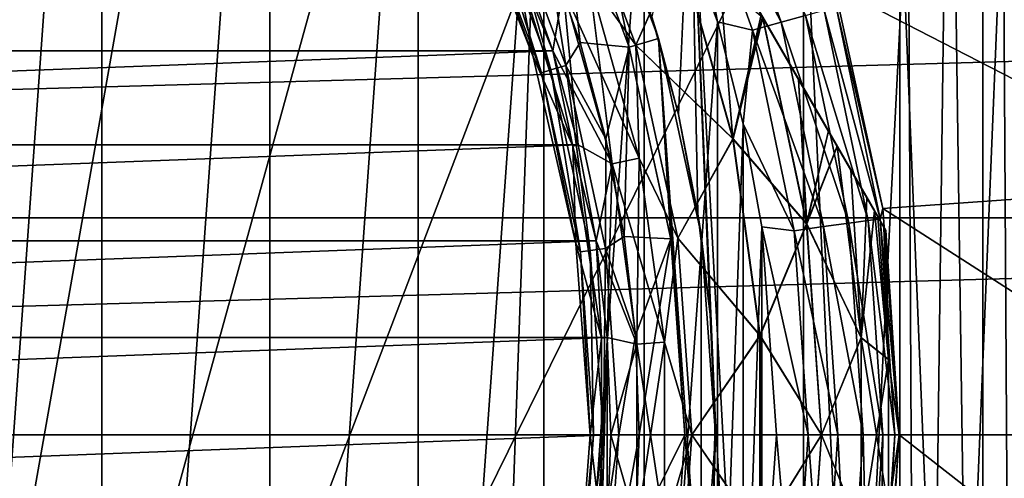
# Model space of a CAD drawing. Header units: metres. Extents: x -109 to 109, y -19 to 107.
# Tile 290 of 315: x 82.32 to 90.36, y 12.87 to 16.62. Entities that reach past the tile are written whole.
import ezdxf

# ---------------------------------------------------------------- set-up
doc = ezdxf.new("R2010")
doc.units = ezdxf.units.M
doc.layers.add('solid_21_412_310_XXX', color=7, linetype='CONTINUOUS')

msp = doc.modelspace()

# ---------------------------------------------------------------- linework, layer by layer
at = {"layer": 'solid_21_412_310_XXX'}
for points in [[(81.487236, 2.311275, 40.355), (81.487206, 24.140371, 40.355), (82.990417, 23.31909, 40.355)], [(89.392303, 14.89569, 35.855), (84.392303, 23.555944, 35.855), (84.408745, 23.527472, 36.209904)], [(89.392303, 14.89569, 27.855), (84.392303, 23.555944, 35.855), (89.392303, 14.89569, 35.855)], [(84.392303, 23.555944, 27.855), (84.392303, 23.555944, 35.855), (89.392303, 14.89569, 27.855)], [(84.392303, 23.555944, 27.855), (89.392303, 14.89569, 27.855), (89.375862, 14.924163, 27.500097)], [(84.408745, 23.527472, 27.500095), (84.392303, 23.555944, 27.855), (89.375862, 14.924163, 27.500097)], [(89.375862, 14.924163, 36.209904), (84.408745, 23.527472, 36.209904), (84.459251, 23.439993, 36.566647)], [(89.375862, 14.924163, 36.209904), (89.392303, 14.89569, 35.855), (84.408745, 23.527472, 36.209904)], [(84.408745, 23.527472, 27.500095), (89.375862, 14.924163, 27.500097), (89.325363, 15.011642, 27.143353)], [(84.408745, 23.527472, 27.500095), (89.325363, 15.011642, 27.143353), (84.459251, 23.439993, 27.143353)], [(89.325363, 15.011642, 36.566647), (84.459251, 23.439993, 36.566647), (84.486923, 23.392054, 36.698151)], [(89.375862, 14.924163, 36.209904), (84.459251, 23.439993, 36.566647), (89.325363, 15.011642, 36.566647)], [(84.459251, 23.439993, 27.143353), (89.325363, 15.011642, 27.143353), (89.298256, 15.058586, 27.014351)], [(84.459251, 23.439993, 27.143353), (89.298256, 15.058586, 27.014351), (84.486351, 23.393047, 27.014351)], [(82.990479, 3.13258, 40.355), (81.487236, 2.311275, 40.355), (82.990417, 23.31909, 40.355)], [(82.990479, 3.13258, 40.355), (82.990417, 23.31909, 40.355), (84.361382, 22.292147, 40.355)], [(84.486351, 23.393047, 27.014351), (89.298256, 15.058586, 27.014351), (89.237259, 15.164235, 26.783821)], [(84.547348, 23.287399, 26.783823), (84.486351, 23.393047, 27.014351), (89.237259, 15.164235, 26.783821)], [(89.297684, 15.05958, 36.698147), (84.486923, 23.392054, 36.698151), (84.547348, 23.287399, 36.926178)], [(89.325363, 15.011642, 36.566647), (84.486923, 23.392054, 36.698151), (89.297684, 15.05958, 36.698147)], [(89.237259, 15.164234, 36.926178), (84.547348, 23.287399, 36.926178), (84.679031, 23.059317, 37.28751)], [(89.237259, 15.164234, 36.926178), (89.297684, 15.05958, 36.698147), (84.547348, 23.287399, 36.926178)], [(84.547348, 23.287399, 26.783823), (89.237259, 15.164235, 26.783821), (89.105576, 15.392318, 26.422489)], [(84.679031, 23.059317, 26.422491), (84.547348, 23.287399, 26.783823), (89.105576, 15.392318, 26.422489)], [(89.105576, 15.392317, 37.28751), (84.679031, 23.059317, 37.28751), (84.790565, 22.866135, 37.519161)], [(89.105576, 15.392317, 37.28751), (89.237259, 15.164234, 36.926178), (84.679031, 23.059317, 37.28751)], [(84.679031, 23.059317, 26.422491), (89.105576, 15.392318, 26.422489), (88.995323, 15.583277, 26.193243)], [(84.679031, 23.059317, 26.422491), (88.995323, 15.583277, 26.193243), (84.789284, 22.868359, 26.193243)], [(84.789284, 22.868359, 26.193243), (88.995323, 15.583277, 26.193243), (88.921967, 15.710343, 26.063419)], [(84.862648, 22.741291, 26.063419), (84.789284, 22.868359, 26.193243), (88.921967, 15.710343, 26.063419)], [(88.994041, 15.585498, 37.519161), (84.790565, 22.866135, 37.519161), (84.862648, 22.741291, 37.64658)], [(89.105576, 15.392317, 37.28751), (84.790565, 22.866135, 37.519161), (88.994041, 15.585498, 37.519161)], [(88.921967, 15.710342, 37.64658), (84.862648, 22.741291, 37.64658), (85.106331, 22.319212, 37.991966)], [(88.921967, 15.710342, 37.64658), (88.994041, 15.585498, 37.519161), (84.862648, 22.741291, 37.64658)], [(84.862648, 22.741291, 26.063419), (88.921967, 15.710343, 26.063419), (88.678276, 16.132421, 25.718035)], [(85.106331, 22.319212, 25.718035), (84.862648, 22.741291, 26.063419), (88.678276, 16.132421, 25.718035)], [(84.361465, 4.159555, 40.355), (82.990479, 3.13258, 40.355), (84.361382, 22.292147, 40.355)], [(84.361465, 4.159555, 40.355), (84.361382, 22.292147, 40.355), (85.57209, 21.080555, 40.355)], [(88.678276, 16.132421, 37.991966), (85.106331, 22.319212, 37.991966), (85.400337, 21.809978, 38.292816)], [(88.678276, 16.132421, 37.991966), (88.921967, 15.710342, 37.64658), (85.106331, 22.319212, 37.991966)], [(85.106331, 22.319212, 25.718035), (88.678276, 16.132421, 25.718035), (88.386703, 16.637447, 25.419287)], [(88.678276, 16.132421, 37.991966), (85.400337, 21.809978, 38.292816), (88.38427, 16.641655, 38.292816)], [(85.572182, 5.371187, 40.355), (84.361465, 4.159555, 40.355), (85.57209, 21.080555, 40.355)], [(85.572182, 5.371187, 40.355), (85.57209, 21.080555, 40.355), (86.598106, 19.708717, 40.355)], [(86.10968, 6.038752, 40.355), (85.572182, 5.371187, 40.355), (86.598106, 19.708717, 40.355)], [(86.598198, 6.743062, 40.355), (86.10968, 6.038752, 40.355), (86.598106, 19.708717, 40.355)], [(86.598198, 6.743062, 40.355), (86.598106, 19.708717, 40.355), (87.418213, 18.205032, 40.355)], [(80.362312, 1.016588, -14.568508), (81.840179, 18.855186, -14.403499), (83.476807, 18.65243, -14.217209)], [(80.362312, 1.016588, -14.568508), (83.476807, 18.65243, -14.217209), (85.169434, 18.441746, -14.020613)], [(80.362312, 1.016588, -14.568508), (85.169434, 18.441746, -14.020613), (86.916763, 18.223387, -13.813466)], [(80.362312, 1.016588, -14.568508), (86.916763, 18.223387, -13.813466), (88.718735, 17.997349, -13.595371)], [(87.418282, 8.246764, 40.355), (86.598198, 6.743062, 40.355), (87.418213, 18.205032, 40.355)], [(87.418282, 8.246764, 40.355), (87.418213, 18.205032, 40.355), (88.015877, 16.599874, 40.355)], [(87.742973, 18.109327, 40.388794), (88.015877, 16.599874, 40.355), (87.418213, 18.205032, 40.355)], [(87.964493, 18.205551, 40.488567), (88.535789, 16.598087, 40.488567), (87.742973, 18.109327, 40.388794)], [(88.735519, 16.654049, 40.647511), (88.535789, 16.598087, 40.488567), (87.964493, 18.205551, 40.488567)], [(87.742973, 18.109327, 40.388794), (88.303223, 16.532925, 40.388794), (88.015877, 16.599874, 40.355)], [(88.535789, 16.598087, 40.488567), (88.303223, 16.532925, 40.388794), (87.742973, 18.109327, 40.388794)], [(87.698158, 15.843307, 14.29783), (87.79921, 18.063684, 14.290435), (87.481026, 16.641533, 14.313687)], [(87.857338, 15.031604, 14.286179), (87.79921, 18.063684, 14.290435), (87.698158, 15.843307, 14.29783)], [(87.79921, 18.063684, 14.290435), (88.718735, 1.081229, 14.222763), (88.718735, 17.946377, 14.222763)], [(87.998901, 13.384727, 14.2758), (88.718735, 1.081229, 14.222763), (87.79921, 18.063684, 14.290435)], [(87.957748, 14.210708, 14.278818), (87.79921, 18.063684, 14.290435), (87.857338, 15.031604, 14.286179)], [(87.998901, 13.384727, 14.2758), (87.79921, 18.063684, 14.290435), (87.957748, 14.210708, 14.278818)], [(80.362312, 1.016588, -14.568508), (88.718735, 17.997349, -13.595371), (88.718735, 1.070546, -13.595371)], [(86.960777, 18.003065, 13.655), (86.733353, 17.899248, 13.655), (87.294296, 16.395304, 13.655)], [(86.960777, 18.003065, 13.655), (87.294296, 16.395304, 13.655), (87.534149, 16.465797, 13.655)], [(87.207047, 17.422129, 14.33364), (86.960777, 18.003065, 13.655), (87.534149, 16.465797, 13.655)], [(89.574211, 17.912155, -13.483165), (88.718735, 1.070546, -13.595371), (88.718735, 17.997349, -13.595371)], [(88.718735, 17.946377, 14.222763), (88.718735, 1.081229, 14.222763), (89.504501, 1.087844, 14.155743)], [(89.504868, 17.846714, 14.155704), (88.718735, 17.946377, 14.222763), (89.504501, 1.087844, 14.155743)], [(86.894241, 16.432016, 15.824059), (86.733376, 17.899208, 15.608997), (86.62558, 17.199814, 15.824059)], [(86.733353, 17.899248, 13.655), (86.733376, 17.899208, 15.608997), (87.294296, 16.395317, 15.608997)], [(87.294296, 16.395304, 13.655), (86.733353, 17.899248, 13.655), (87.294296, 16.395317, 15.608997)], [(86.894241, 16.432016, 15.824059), (87.294296, 16.395317, 15.608997), (86.733376, 17.899208, 15.608997)], [(87.349167, 16.411421, 39.605), (86.785378, 17.922993, 39.605), (86.967705, 16.946041, 39.741154)], [(87.704552, 17.207916, 38.994915), (86.785378, 17.922993, 39.605), (87.349167, 16.411421, 39.605)], [(87.349167, 16.411421, 24.105), (86.785378, 17.922993, 24.105), (87.706055, 17.20845, 24.717066)], [(86.967918, 16.946115, 23.96896), (86.785378, 17.922993, 24.105), (87.349167, 16.411421, 24.105)], [(89.574211, 17.912155, -13.483165), (89.660873, 1.077845, -13.470296), (88.718735, 1.070546, -13.595371)], [(89.574211, 17.912155, -13.483165), (89.879738, 17.891302, -13.43591), (89.660873, 1.077845, -13.470296)], [(89.879738, 17.891302, -13.43591), (90.348312, 17.866629, -13.351113), (89.660873, 1.077845, -13.470296)], [(90.348312, 17.866629, -13.351113), (90.450562, 1.082986, -13.330221), (89.660873, 1.077845, -13.470296)], [(90.348312, 17.866629, -13.351113), (91.014648, 17.842957, -13.197214), (90.450562, 1.082986, -13.330221)], [(86.512009, 16.314125, 25.855), (85.939903, 17.771833, 25.855), (86.367241, 17.098478, 25.855)], [(85.939903, 17.771833, 16.51688), (85.939903, 17.771833, 25.855), (86.512009, 16.314125, 25.855)], [(85.939903, 17.771833, 16.51688), (86.512009, 16.314125, 25.855), (86.512016, 16.314114, 16.51688)], [(85.939903, 17.771833, 16.51688), (86.512016, 16.314114, 16.51688), (86.055466, 17.589651, 16.309826)], [(89.504868, 17.846714, 14.155704), (89.504501, 1.087844, 14.155743), (90.187111, 1.092259, 14.063664)], [(89.950706, 17.79253, 14.100733), (89.504868, 17.846714, 14.155704), (90.187111, 1.092259, 14.063664)], [(90.184769, 17.765177, 14.064062), (89.950706, 17.79253, 14.100733), (90.187111, 1.092259, 14.063664)], [(90.783699, 17.699543, 13.940827), (90.184769, 17.765177, 14.064062), (90.187111, 1.092259, 14.063664)], [(90.783699, 17.699543, 13.940827), (90.187111, 1.092259, 14.063664), (90.790337, 1.09521, 13.93921)], [(86.055466, 17.589651, 16.309826), (86.579247, 16.18535, 16.309826), (86.128258, 17.622896, 16.116699)], [(86.128258, 17.622896, 16.116699), (86.656029, 16.207895, 16.116699), (86.24408, 17.675789, 15.950899)], [(86.579247, 16.18535, 16.309826), (86.656029, 16.207895, 16.116699), (86.128258, 17.622896, 16.116699)], [(86.62558, 17.199814, 15.824059), (86.24408, 17.675789, 15.950899), (86.778198, 16.243767, 15.950899)], [(86.656029, 16.207895, 16.116699), (86.778198, 16.243767, 15.950899), (86.24408, 17.675789, 15.950899)], [(86.512016, 16.314114, 16.51688), (86.579247, 16.18535, 16.309826), (86.055466, 17.589651, 16.309826)], [(87.481026, 16.641533, 14.313687), (87.207047, 17.422129, 14.33364), (87.534149, 16.465797, 13.655)], [(88.009155, 17.291372, 38.558434), (87.704552, 17.207916, 38.994915), (88.142426, 15.64514, 38.994915)], [(88.374031, 16.659389, 38.301617), (88.009155, 17.291372, 38.558434), (88.142426, 15.64514, 38.994915)], [(88.973404, 16.88835, 60.654999), (91.713974, 17.290497, 60.654999), (92.114418, 15.269485, 60.654999)], [(87.349167, 16.411421, 24.105), (87.706055, 17.20845, 24.717066), (88.143982, 15.645465, 24.717066)], [(87.704552, 17.207916, 38.994915), (87.349167, 16.411421, 39.605), (88.142426, 15.64514, 38.994915)], [(88.143982, 15.645465, 24.717066), (87.706055, 17.20845, 24.717066), (88.386703, 16.637447, 25.419287)], [(86.894241, 16.432016, 15.824059), (86.62558, 17.199814, 15.824059), (86.778198, 16.243767, 15.950899)], [(66.590683, 17.116493, 39.855), (66.32756, 16.364824, 39.855), (86.409332, 17.116438, 39.855)], [(66.32756, 16.364824, 39.855), (86.672455, 16.364769, 39.855), (86.409332, 17.116438, 39.855)], [(86.367241, 17.098486, 23.855), (86.409317, 17.116495, 23.855), (86.672447, 16.364826, 23.855)], [(86.834221, 15.584611, 23.855), (86.367241, 17.098486, 23.855), (86.672447, 16.364826, 23.855)], [(86.367241, 17.098478, 25.855), (86.367241, 17.098486, 23.855), (86.834221, 15.584611, 23.855)], [(86.834221, 15.584603, 25.855), (86.367241, 17.098478, 25.855), (86.834221, 15.584611, 23.855)], [(86.512009, 16.314125, 25.855), (86.367241, 17.098478, 25.855), (86.834221, 15.584603, 25.855)], [(86.672447, 16.364826, 23.855), (86.409317, 17.116495, 23.855), (86.75589, 16.87076, 23.883879)], [(86.755653, 16.870676, 39.826183), (86.409332, 17.116438, 39.855), (86.672455, 16.364769, 39.855)], [(87.156441, 15.44025, 39.826183), (86.967705, 16.946041, 39.741154), (86.755653, 16.870676, 39.826183)], [(87.376999, 15.486083, 23.96896), (86.75589, 16.87076, 23.883879), (86.967918, 16.946115, 23.96896)], [(87.349167, 16.411421, 39.605), (86.967705, 16.946041, 39.741154), (87.376785, 15.486038, 39.741154)], [(87.156441, 15.44025, 39.826183), (87.376785, 15.486038, 39.741154), (86.967705, 16.946041, 39.741154)], [(87.376999, 15.486083, 23.96896), (86.967918, 16.946115, 23.96896), (87.349167, 16.411421, 24.105)], [(89.367683, 15.075896, 60.654999), (88.973404, 16.88835, 60.654999), (92.114418, 15.269485, 60.654999)], [(88.973412, 16.88834, 41.355), (88.973404, 16.88835, 60.654999), (89.367683, 15.075896, 60.654999)], [(88.973412, 16.88834, 41.355), (89.367683, 15.075896, 60.654999), (89.367676, 15.075911, 41.355)], [(88.985115, 16.723982, 41.096176), (88.973412, 16.88834, 41.355), (89.367676, 15.075911, 41.355)], [(86.672447, 16.364826, 23.855), (86.75589, 16.87076, 23.883879), (87.156685, 15.440301, 23.883879)], [(86.755653, 16.870676, 39.826183), (86.672455, 16.364769, 39.855), (86.878647, 15.59554, 39.855)], [(87.156441, 15.44025, 39.826183), (86.755653, 16.870676, 39.826183), (86.878647, 15.59554, 39.855)], [(87.376999, 15.486083, 23.96896), (87.156685, 15.440301, 23.883879), (86.75589, 16.87076, 23.883879)], [(107.950272, 16.769693, 71.355003), (45.049725, 16.76968, 71.355003), (44.900478, 15.000278, 71.355003)], [(108.099518, 15.000281, 71.355003), (107.950272, 16.769693, 71.355003), (44.900478, 15.000278, 71.355003)], [(88.888786, 16.696993, 40.854763), (88.985115, 16.723982, 41.096176), (89.345161, 14.991343, 41.096176)], [(89.345161, 14.991343, 41.096176), (88.985115, 16.723982, 41.096176), (89.367676, 15.075911, 41.355)], [(88.38427, 16.641655, 38.292816), (88.374031, 16.659389, 38.301617), (88.142426, 15.64514, 38.994915)], [(88.735519, 16.654049, 40.647511), (89.088371, 14.956049, 40.647511), (88.535789, 16.598087, 40.488567)], [(88.888786, 16.696993, 40.854763), (89.246056, 14.977722, 40.854763), (88.735519, 16.654049, 40.647511)], [(89.246056, 14.977722, 40.854763), (89.088371, 14.956049, 40.647511), (88.735519, 16.654049, 40.647511)], [(88.888786, 16.696993, 40.854763), (89.345161, 14.991343, 41.096176), (89.246056, 14.977722, 40.854763)], [(88.01593, 9.851948, 40.355), (87.418282, 8.246764, 40.355), (88.015877, 16.599874, 40.355)], [(87.698158, 15.843307, 14.29783), (87.481026, 16.641533, 14.313687), (87.534149, 16.465797, 13.655)], [(88.01593, 9.851948, 40.355), (88.015877, 16.599874, 40.355), (88.227417, 15.768799, 40.355)], [(88.303223, 16.532925, 40.388794), (88.227417, 15.768799, 40.355), (88.015877, 16.599874, 40.355)], [(88.744705, 14.951624, 38.292294), (88.38427, 16.641655, 38.292816), (88.142426, 15.64514, 38.994915)], [(88.143982, 15.645465, 24.717066), (88.386703, 16.637447, 25.419287), (88.746231, 14.949688, 25.41993)], [(88.535789, 16.598087, 40.488567), (88.882881, 14.927804, 40.488567), (88.303223, 16.532925, 40.388794)], [(88.678276, 16.132421, 37.991966), (88.38427, 16.641655, 38.292816), (88.744705, 14.951624, 38.292294)], [(88.678276, 16.132421, 25.718035), (88.746231, 14.949688, 25.41993), (88.386703, 16.637447, 25.419287)], [(89.088371, 14.956049, 40.647511), (88.882881, 14.927804, 40.488567), (88.535789, 16.598087, 40.488567)], [(88.303223, 16.532925, 40.388794), (88.643608, 14.894917, 40.388794), (88.227417, 15.768799, 40.355)], [(88.882881, 14.927804, 40.488567), (88.643608, 14.894917, 40.388794), (88.303223, 16.532925, 40.388794)], [(87.104782, 15.646289, 15.824059), (86.894241, 16.432016, 15.824059), (86.778198, 16.243767, 15.950899)], [(87.104782, 15.646289, 15.824059), (87.294296, 16.395317, 15.608997), (86.894241, 16.432016, 15.824059)], [(87.534149, 16.465797, 13.655), (87.294296, 16.395304, 13.655), (87.63549, 14.826843, 13.655)], [(87.692101, 14.834998, 39.605), (87.349167, 16.411421, 39.605), (87.376785, 15.486038, 39.741154)], [(88.142426, 15.64514, 38.994915), (87.349167, 16.411421, 39.605), (87.692101, 14.834998, 39.605)], [(87.692101, 14.834997, 24.105), (87.349167, 16.411421, 24.105), (88.143982, 15.645465, 24.717066)], [(87.376999, 15.486083, 23.96896), (87.349167, 16.411421, 24.105), (87.692101, 14.834997, 24.105)], [(87.534149, 16.465797, 13.655), (87.63549, 14.826843, 13.655), (87.75, 13.225817, 13.655)], [(87.534149, 16.465797, 13.655), (87.75, 13.225817, 13.655), (87.882942, 11.589197, 13.655)], [(87.534149, 16.465797, 13.655), (87.882942, 11.589197, 13.655), (87.882942, 14.862437, 13.655)], [(87.698158, 15.843307, 14.29783), (87.534149, 16.465797, 13.655), (87.882942, 14.862437, 13.655)], [(66.32756, 16.364824, 39.855), (66.121368, 15.595596, 39.855), (86.672455, 16.364769, 39.855)], [(66.121368, 15.595596, 39.855), (86.878647, 15.59554, 39.855), (86.672455, 16.364769, 39.855)], [(86.878639, 15.595598, 23.855), (86.672447, 16.364826, 23.855), (87.156685, 15.440301, 23.883879)], [(86.834221, 15.584611, 23.855), (86.672447, 16.364826, 23.855), (86.878639, 15.595598, 23.855)], [(87.256004, 14.847024, 15.824059), (87.294296, 16.395317, 15.608997), (87.104782, 15.646289, 15.824059)], [(87.256004, 14.847024, 15.824059), (87.635483, 14.826895, 15.608997), (87.294296, 16.395317, 15.608997)], [(87.294296, 16.395304, 13.655), (87.294296, 16.395317, 15.608997), (87.635483, 14.826895, 15.608997)], [(87.63549, 14.826843, 13.655), (87.294296, 16.395304, 13.655), (87.635483, 14.826895, 15.608997)], [(86.860474, 14.787395, 25.855), (86.512009, 16.314125, 25.855), (86.834221, 15.584603, 25.855)], [(86.512016, 16.314114, 16.51688), (86.512009, 16.314125, 25.855), (86.860474, 14.787395, 25.855)], [(86.512016, 16.314114, 16.51688), (86.860474, 14.787395, 25.855), (86.860474, 14.787407, 16.51688)], [(86.512016, 16.314114, 16.51688), (86.860474, 14.787407, 16.51688), (86.579247, 16.18535, 16.309826)], [(86.656029, 16.207895, 16.116699), (86.977043, 14.732189, 16.116699), (86.778198, 16.243767, 15.950899)], [(87.104782, 15.646289, 15.824059), (86.778198, 16.243767, 15.950899), (87.103081, 14.750309, 15.950899)], [(86.977043, 14.732189, 16.116699), (87.103081, 14.750309, 15.950899), (86.778198, 16.243767, 15.950899)], [(86.579247, 16.18535, 16.309826), (86.897835, 14.7208, 16.309826), (86.656029, 16.207895, 16.116699)], [(86.860474, 14.787407, 16.51688), (86.897835, 14.7208, 16.309826), (86.579247, 16.18535, 16.309826)], [(86.897835, 14.7208, 16.309826), (86.977043, 14.732189, 16.116699), (86.656029, 16.207895, 16.116699)], [(88.678276, 16.132421, 37.991966), (88.744705, 14.951624, 38.292294), (88.921967, 15.710342, 37.64658)], [(88.678276, 16.132421, 25.718035), (88.921967, 15.710343, 26.063419), (88.746231, 14.949688, 25.41993)], [(87.857338, 15.031604, 14.286179), (87.698158, 15.843307, 14.29783), (87.882942, 14.862437, 13.655)], [(88.227455, 10.683021, 40.355), (88.01593, 9.851948, 40.355), (88.227417, 15.768799, 40.355)], [(88.227455, 10.683021, 40.355), (88.227417, 15.768799, 40.355), (88.379021, 14.92557, 40.355)], [(88.643608, 14.894917, 40.388794), (88.379021, 14.92557, 40.355), (88.227417, 15.768799, 40.355)], [(88.921967, 15.710342, 37.64658), (88.744705, 14.951624, 38.292294), (88.994041, 15.585498, 37.519161)], [(88.921967, 15.710343, 26.063419), (88.995323, 15.583277, 26.193243), (88.746231, 14.949688, 25.41993)], [(87.256004, 14.847024, 15.824059), (87.104782, 15.646289, 15.824059), (87.103081, 14.750309, 15.950899)], [(87.692101, 14.834997, 24.105), (88.143982, 15.645465, 24.717066), (88.365005, 14.037406, 24.717066)], [(88.142426, 15.64514, 38.994915), (87.692101, 14.834998, 39.605), (88.363419, 14.037296, 38.994915)], [(88.744705, 14.951624, 38.292294), (88.142426, 15.64514, 38.994915), (88.363419, 14.037296, 38.994915)], [(88.365005, 14.037406, 24.717066), (88.143982, 15.645465, 24.717066), (88.746231, 14.949688, 25.41993)], [(66.121368, 15.595596, 39.855), (65.973244, 14.81306, 39.855), (86.878647, 15.59554, 39.855)], [(65.973244, 14.81306, 39.855), (87.026764, 14.813004, 39.855), (86.878647, 15.59554, 39.855)], [(86.834221, 15.584611, 23.855), (86.878639, 15.595598, 23.855), (87.026756, 14.813061, 23.855)], [(87.070358, 14.01799, 23.855), (86.834221, 15.584611, 23.855), (87.026756, 14.813061, 23.855)], [(86.834221, 15.584603, 25.855), (86.834221, 15.584611, 23.855), (87.070358, 14.01799, 23.855)], [(87.070358, 14.017982, 25.855), (86.834221, 15.584603, 25.855), (87.070358, 14.01799, 23.855)], [(86.860474, 14.787395, 25.855), (86.834221, 15.584603, 25.855), (87.070358, 14.017982, 25.855)], [(87.026756, 14.813061, 23.855), (86.878639, 15.595598, 23.855), (87.156685, 15.440301, 23.883879)], [(87.156441, 15.44025, 39.826183), (86.878647, 15.59554, 39.855), (87.026764, 14.813004, 39.855)], [(88.994041, 15.585498, 37.519161), (88.744705, 14.951624, 38.292294), (89.189903, 14.020836, 37.519581)], [(89.190796, 14.020118, 26.192818), (88.746231, 14.949688, 25.41993), (88.995323, 15.583277, 26.193243)], [(89.105576, 15.392317, 37.28751), (88.994041, 15.585498, 37.519161), (89.189903, 14.020836, 37.519581)], [(89.190796, 14.020118, 26.192818), (88.995323, 15.583277, 26.193243), (89.105576, 15.392318, 26.422489)], [(87.026756, 14.813061, 23.855), (87.156685, 15.440301, 23.883879), (87.358963, 13.968591, 23.883879)], [(87.156441, 15.44025, 39.826183), (87.026764, 14.813004, 39.855), (87.115952, 14.021641, 39.855)], [(87.358719, 13.968574, 39.826183), (87.156441, 15.44025, 39.826183), (87.115952, 14.021641, 39.855)], [(87.358719, 13.968574, 39.826183), (87.376785, 15.486038, 39.741154), (87.156441, 15.44025, 39.826183)], [(87.583458, 13.983947, 23.96896), (87.156685, 15.440301, 23.883879), (87.376999, 15.486083, 23.96896)], [(87.583458, 13.983947, 23.96896), (87.358963, 13.968591, 23.883879), (87.156685, 15.440301, 23.883879)], [(87.358719, 13.968574, 39.826183), (87.583244, 13.983932, 39.741154), (87.376785, 15.486038, 39.741154)], [(87.692101, 14.834998, 39.605), (87.376785, 15.486038, 39.741154), (87.583244, 13.983932, 39.741154)], [(87.583458, 13.983947, 23.96896), (87.376999, 15.486083, 23.96896), (87.692101, 14.834997, 24.105)], [(89.190796, 14.020118, 26.192818), (89.105576, 15.392318, 26.422489), (89.237259, 15.164235, 26.783821)], [(89.105576, 15.392317, 37.28751), (89.189903, 14.020836, 37.519581), (89.237259, 15.164234, 36.926178)], [(89.367683, 15.075896, 60.654999), (92.114418, 15.269485, 60.654999), (92.247589, 13.225817, 60.654999)], [(89.189903, 14.020836, 37.519581), (89.297684, 15.05958, 36.698147), (89.237259, 15.164234, 36.926178)], [(89.190796, 14.020118, 26.192818), (89.237259, 15.164235, 26.783821), (89.298256, 15.058586, 27.014351)], [(89.189903, 14.020836, 37.519581), (89.413567, 13.841825, 36.699001), (89.297684, 15.05958, 36.698147)], [(89.190796, 14.020118, 26.192818), (89.298256, 15.058586, 27.014351), (89.414017, 13.841465, 27.013506)], [(89.325363, 15.011642, 36.566647), (89.297684, 15.05958, 36.698147), (89.413567, 13.841825, 36.699001)], [(89.414017, 13.841465, 27.013506), (89.298256, 15.058586, 27.014351), (89.325363, 15.011642, 27.143353)], [(89.345161, 14.991343, 41.096176), (89.367676, 15.075911, 41.355), (89.5, 13.225817, 41.355)], [(89.367676, 15.075911, 41.355), (89.367683, 15.075896, 60.654999), (89.5, 13.225817, 60.654999)], [(89.5, 13.225817, 51.005001), (89.367676, 15.075911, 41.355), (89.5, 13.225817, 60.654999)], [(89.5, 13.225817, 51.005001), (89.5, 13.225817, 41.355), (89.367676, 15.075911, 41.355)], [(89.367683, 15.075896, 60.654999), (92.247589, 13.225817, 60.654999), (89.5, 13.225817, 60.654999)], [(108.099518, 15.000281, 71.355003), (44.850693, 13.225817, 71.355003), (108.149307, 13.225817, 71.355003)], [(108.099518, 15.000281, 71.355003), (44.900478, 15.000278, 71.355003), (44.850693, 13.225817, 71.355003)], [(87.957748, 14.210708, 14.278818), (87.857338, 15.031604, 14.286179), (87.882942, 14.862437, 13.655)], [(89.088371, 14.956049, 40.647511), (89.206726, 13.225817, 40.647511), (88.882881, 14.927804, 40.488567)], [(89.246056, 14.977722, 40.854763), (89.365891, 13.225817, 40.854763), (89.088371, 14.956049, 40.647511)], [(89.365891, 13.225817, 40.854763), (89.206726, 13.225817, 40.647511), (89.088371, 14.956049, 40.647511)], [(89.246056, 14.977722, 40.854763), (89.345161, 14.991343, 41.096176), (89.465927, 13.225817, 41.096176)], [(89.246056, 14.977722, 40.854763), (89.465927, 13.225817, 41.096176), (89.365891, 13.225817, 40.854763)], [(89.375862, 14.924163, 36.209904), (89.325363, 15.011642, 36.566647), (89.413567, 13.841825, 36.699001)], [(89.414017, 13.841465, 27.013506), (89.325363, 15.011642, 27.143353), (89.375862, 14.924163, 27.500097)], [(89.465927, 13.225817, 41.096176), (89.345161, 14.991343, 41.096176), (89.5, 13.225817, 41.355)], [(88.379044, 11.526217, 40.355), (88.227455, 10.683021, 40.355), (88.379021, 14.92557, 40.355)], [(88.86573, 13.225817, 38.292294), (88.744705, 14.951624, 38.292294), (88.363419, 14.037296, 38.994915)], [(88.365005, 14.037406, 24.717066), (88.746231, 14.949688, 25.41993), (88.866974, 13.225817, 25.41993)], [(88.379044, 11.526217, 40.355), (88.379021, 14.92557, 40.355), (88.5, 13.225817, 40.355)], [(88.757774, 13.225817, 40.388794), (88.5, 13.225817, 40.355), (88.379021, 14.92557, 40.355)], [(88.643608, 14.894917, 40.388794), (88.757774, 13.225817, 40.388794), (88.379021, 14.92557, 40.355)], [(88.882881, 14.927804, 40.488567), (88.999298, 13.225817, 40.488567), (88.643608, 14.894917, 40.388794)], [(88.999298, 13.225817, 40.488567), (88.757774, 13.225817, 40.388794), (88.643608, 14.894917, 40.388794)], [(89.189903, 14.020836, 37.519581), (88.744705, 14.951624, 38.292294), (88.86573, 13.225817, 38.292294)], [(89.190796, 14.020118, 26.192818), (88.866974, 13.225817, 25.41993), (88.746231, 14.949688, 25.41993)], [(89.206726, 13.225817, 40.647511), (88.999298, 13.225817, 40.488567), (88.882881, 14.927804, 40.488567)], [(89.375862, 14.924163, 36.209904), (89.413567, 13.841825, 36.699001), (89.392303, 14.89569, 35.855)], [(89.414017, 13.841465, 27.013506), (89.375862, 14.924163, 27.500097), (89.392303, 14.89569, 27.855)], [(89.413567, 13.841825, 36.699001), (89.5, 13.225817, 35.855), (89.392303, 14.89569, 35.855)], [(89.392303, 14.89569, 27.855), (89.392303, 14.89569, 35.855), (89.5, 13.225817, 35.855)], [(89.392303, 14.89569, 27.855), (89.5, 13.225817, 35.855), (89.5, 13.225817, 27.855)], [(89.414017, 13.841465, 27.013506), (89.392303, 14.89569, 27.855), (89.5, 13.225817, 27.855)], [(65.973244, 14.81306, 39.855), (65.884048, 14.021696, 39.855), (87.026764, 14.813004, 39.855)], [(65.884048, 14.021696, 39.855), (87.115952, 14.021641, 39.855), (87.026764, 14.813004, 39.855)], [(87.115959, 14.021698, 23.855), (87.026756, 14.813061, 23.855), (87.358963, 13.968591, 23.883879)], [(87.070358, 14.01799, 23.855), (87.026756, 14.813061, 23.855), (87.115959, 14.021698, 23.855)], [(87.347084, 14.038693, 15.824059), (87.256004, 14.847024, 15.824059), (87.103081, 14.750309, 15.950899)], [(87.347084, 14.038693, 15.824059), (87.635483, 14.826895, 15.608997), (87.256004, 14.847024, 15.824059)], [(87.347084, 14.038693, 15.824059), (87.377502, 13.225817, 15.824059), (87.635483, 14.826895, 15.608997)], [(87.377502, 13.225817, 15.824059), (87.75, 13.225817, 15.608997), (87.635483, 14.826895, 15.608997)], [(87.80719, 13.225817, 39.605), (87.692101, 14.834998, 39.605), (87.583244, 13.983932, 39.741154)], [(87.583458, 13.983947, 23.96896), (87.692101, 14.834997, 24.105), (87.80719, 13.225817, 24.105)], [(87.63549, 14.826843, 13.655), (87.635483, 14.826895, 15.608997), (87.75, 13.225817, 15.608997)], [(87.63549, 14.826843, 13.655), (87.75, 13.225817, 15.608997), (87.75, 13.225817, 13.655)], [(88.363419, 14.037296, 38.994915), (87.692101, 14.834998, 39.605), (87.80719, 13.225817, 39.605)], [(87.80719, 13.225817, 24.105), (87.692101, 14.834997, 24.105), (88.365005, 14.037406, 24.717066)], [(87.882942, 14.862437, 13.655), (87.882942, 11.589197, 13.655), (88, 13.225817, 13.655)], [(87.957748, 14.210708, 14.278818), (87.882942, 14.862437, 13.655), (88, 13.225817, 13.655)], [(86.860474, 14.787407, 16.51688), (86.860474, 14.787395, 25.855), (86.977501, 13.225817, 25.855)], [(86.977501, 13.225817, 21.18594), (86.860474, 14.787407, 16.51688), (86.977501, 13.225817, 25.855)], [(86.860474, 14.787407, 16.51688), (86.977501, 13.225817, 16.51688), (86.897835, 14.7208, 16.309826)], [(86.977501, 13.225817, 21.18594), (86.977501, 13.225817, 16.51688), (86.860474, 14.787407, 16.51688)], [(86.977501, 13.225817, 25.855), (86.860474, 14.787395, 25.855), (87.070358, 14.017982, 25.855)], [(86.897835, 14.7208, 16.309826), (87.004761, 13.225817, 16.309826), (86.977043, 14.732189, 16.116699)], [(86.897835, 14.7208, 16.309826), (86.977501, 13.225817, 16.51688), (87.004761, 13.225817, 16.309826)], [(86.977043, 14.732189, 16.116699), (87.084785, 13.225817, 16.116699), (87.103081, 14.750309, 15.950899)], [(86.977043, 14.732189, 16.116699), (87.004761, 13.225817, 16.309826), (87.084785, 13.225817, 16.116699)], [(87.103081, 14.750309, 15.950899), (87.084785, 13.225817, 16.116699), (87.212112, 13.225817, 15.950899)], [(87.347084, 14.038693, 15.824059), (87.103081, 14.750309, 15.950899), (87.212112, 13.225817, 15.950899)], [(87.998901, 13.384727, 14.2758), (87.957748, 14.210708, 14.278818), (88, 13.225817, 13.655)], [(65.884048, 14.021696, 39.855), (65.854248, 13.225844, 39.855), (87.115952, 14.021641, 39.855)], [(65.854248, 13.225844, 39.855), (87.145752, 13.225789, 39.855), (87.115952, 14.021641, 39.855)], [(86.977501, 13.225817, 25.855), (87.070358, 14.017982, 25.855), (87.070358, 12.433643, 25.855)], [(87.070358, 12.433651, 23.855), (87.115959, 14.021698, 23.855), (87.115959, 12.429993, 23.855)], [(87.070358, 12.433651, 23.855), (87.070358, 14.01799, 23.855), (87.115959, 14.021698, 23.855)], [(87.070358, 14.017982, 25.855), (87.070358, 14.01799, 23.855), (87.070358, 12.433651, 23.855)], [(87.070358, 12.433643, 25.855), (87.070358, 14.017982, 25.855), (87.070358, 12.433651, 23.855)], [(87.358719, 13.968574, 39.826183), (87.115952, 14.021641, 39.855), (87.145752, 13.225789, 39.855)], [(87.145752, 13.225845, 23.855), (87.115959, 14.021698, 23.855), (87.358963, 13.968591, 23.883879)], [(87.115959, 12.429993, 23.855), (87.115959, 14.021698, 23.855), (87.145752, 13.225845, 23.855)], [(87.347084, 14.038693, 15.824059), (87.212112, 13.225817, 15.950899), (87.377502, 13.225817, 15.824059)], [(87.80719, 13.225817, 24.105), (88.365005, 14.037406, 24.717066), (88.365005, 12.414228, 24.717066)], [(88.363419, 14.037296, 38.994915), (87.80719, 13.225817, 39.605), (88.363419, 12.414337, 38.994915)], [(88.86573, 13.225817, 38.292294), (88.363419, 14.037296, 38.994915), (88.363419, 12.414337, 38.994915)], [(88.365005, 12.414228, 24.717066), (88.365005, 14.037406, 24.717066), (88.866974, 13.225817, 25.41993)], [(89.189903, 14.020836, 37.519581), (88.86573, 13.225817, 38.292294), (89.189903, 12.430798, 37.519581)], [(89.190796, 12.431517, 26.192818), (88.866974, 13.225817, 25.41993), (89.190796, 14.020118, 26.192818)], [(89.189903, 14.020836, 37.519581), (89.189903, 12.430798, 37.519581), (89.413567, 13.841825, 36.699001)], [(89.190796, 14.020118, 26.192818), (89.414017, 13.841465, 27.013506), (89.414017, 12.610169, 27.013506)], [(89.190796, 12.431517, 26.192818), (89.190796, 14.020118, 26.192818), (89.414017, 12.610169, 27.013506)], [(87.145752, 13.225845, 23.855), (87.358963, 13.968591, 23.883879), (87.358963, 12.483044, 23.883879)], [(87.358719, 12.483061, 39.826183), (87.358719, 13.968574, 39.826183), (87.145752, 13.225789, 39.855)], [(87.358719, 12.483061, 39.826183), (87.583244, 12.467703, 39.741154), (87.583244, 13.983932, 39.741154)], [(87.358719, 12.483061, 39.826183), (87.583244, 13.983932, 39.741154), (87.358719, 13.968574, 39.826183)], [(87.583458, 12.467688, 23.96896), (87.358963, 13.968591, 23.883879), (87.583458, 13.983947, 23.96896)], [(87.583458, 12.467688, 23.96896), (87.358963, 12.483044, 23.883879), (87.358963, 13.968591, 23.883879)], [(87.80719, 13.225817, 39.605), (87.583244, 13.983932, 39.741154), (87.583244, 12.467703, 39.741154)], [(87.583458, 12.467688, 23.96896), (87.583458, 13.983947, 23.96896), (87.80719, 13.225817, 24.105)], [(89.189903, 12.430798, 37.519581), (89.413567, 12.60981, 36.699001), (89.413567, 13.841825, 36.699001)], [(89.413567, 13.841825, 36.699001), (89.413567, 12.60981, 36.699001), (89.5, 13.225817, 35.855)], [(89.414017, 12.610169, 27.013506), (89.414017, 13.841465, 27.013506), (89.5, 13.225817, 27.855)], [(87.980591, 12.557929, 14.277143), (88.718735, 1.081229, 14.222763), (87.998901, 13.384727, 14.2758)], [(87.980591, 12.557929, 14.277143), (87.998901, 13.384727, 14.2758), (88, 13.225817, 13.655)], [(44.850693, 13.225817, 71.355003), (45.026878, 9.890951, 71.355003), (108.149307, 13.225817, 71.355003)], [(45.026878, 9.890951, 71.355003), (108.101997, 11.496061, 71.355003), (108.149307, 13.225817, 71.355003)], [(65.854248, 13.225844, 39.855), (65.884048, 12.429993, 39.855), (87.145752, 13.225789, 39.855)], [(65.884048, 12.429993, 39.855), (87.115952, 12.429937, 39.855), (87.145752, 13.225789, 39.855)], [(86.860474, 11.664238, 25.855), (86.977501, 13.225817, 25.855), (87.070358, 12.433643, 25.855)], [(86.977501, 13.225817, 21.18594), (86.977501, 13.225817, 25.855), (86.860474, 11.664238, 25.855)], [(86.977501, 13.225817, 16.51688), (86.860474, 11.664238, 25.855), (86.860474, 11.664227, 16.51688)], [(86.977501, 13.225817, 21.18594), (86.860474, 11.664238, 25.855), (86.977501, 13.225817, 16.51688)], [(87.004761, 13.225817, 16.309826), (86.977501, 13.225817, 16.51688), (86.860474, 11.664227, 16.51688)], [(86.897835, 11.730834, 16.309826), (87.004761, 13.225817, 16.309826), (86.860474, 11.664227, 16.51688)], [(87.084785, 13.225817, 16.116699), (87.004761, 13.225817, 16.309826), (86.897835, 11.730834, 16.309826)], [(86.977043, 11.719445, 16.116699), (87.084785, 13.225817, 16.116699), (86.897835, 11.730834, 16.309826)], [(86.977043, 11.719445, 16.116699), (87.103081, 11.701324, 15.950899), (87.212112, 13.225817, 15.950899)], [(86.977043, 11.719445, 16.116699), (87.212112, 13.225817, 15.950899), (87.084785, 13.225817, 16.116699)], [(87.103081, 11.701324, 15.950899), (87.347084, 12.41294, 15.824059), (87.377502, 13.225817, 15.824059)], [(87.212112, 13.225817, 15.950899), (87.103081, 11.701324, 15.950899), (87.377502, 13.225817, 15.824059)], [(87.358719, 12.483061, 39.826183), (87.145752, 13.225789, 39.855), (87.115952, 12.429937, 39.855)], [(87.115959, 12.429993, 23.855), (87.145752, 13.225845, 23.855), (87.358963, 12.483044, 23.883879)], [(87.347084, 12.41294, 15.824059), (87.635483, 11.624739, 15.608997), (87.75, 13.225817, 15.608997)], [(87.347084, 12.41294, 15.824059), (87.75, 13.225817, 15.608997), (87.377502, 13.225817, 15.824059)], [(87.692101, 11.616636, 39.605), (87.80719, 13.225817, 39.605), (87.583244, 12.467703, 39.741154)], [(87.583458, 12.467688, 23.96896), (87.80719, 13.225817, 24.105), (87.692101, 11.616636, 24.105)], [(87.635483, 11.624739, 15.608997), (87.75, 13.225817, 13.655), (87.75, 13.225817, 15.608997)], [(87.63549, 11.62479, 13.655), (87.75, 13.225817, 13.655), (87.635483, 11.624739, 15.608997)], [(87.882942, 11.589197, 13.655), (87.75, 13.225817, 13.655), (87.63549, 11.62479, 13.655)], [(88.363419, 12.414337, 38.994915), (87.80719, 13.225817, 39.605), (87.692101, 11.616636, 39.605)], [(87.692101, 11.616636, 24.105), (87.80719, 13.225817, 24.105), (88.365005, 12.414228, 24.717066)], [(87.980591, 12.557929, 14.277143), (88, 13.225817, 13.655), (87.882942, 11.589197, 13.655)], [(88.744705, 11.50001, 38.292294), (88.86573, 13.225817, 38.292294), (88.363419, 12.414337, 38.994915)], [(88.365005, 12.414228, 24.717066), (88.866974, 13.225817, 25.41993), (88.746231, 11.501946, 25.41993)], [(88.643608, 11.556717, 40.388794), (88.379044, 11.526217, 40.355), (88.5, 13.225817, 40.355)], [(88.643608, 11.556717, 40.388794), (88.5, 13.225817, 40.355), (88.757774, 13.225817, 40.388794)], [(88.643608, 11.556717, 40.388794), (88.757774, 13.225817, 40.388794), (88.882881, 11.523829, 40.488567)], [(89.189903, 12.430798, 37.519581), (88.86573, 13.225817, 38.292294), (88.744705, 11.50001, 38.292294)], [(89.190796, 12.431517, 26.192818), (88.746231, 11.501946, 25.41993), (88.866974, 13.225817, 25.41993)], [(88.882881, 11.523829, 40.488567), (88.757774, 13.225817, 40.388794), (88.999298, 13.225817, 40.488567)], [(88.882881, 11.523829, 40.488567), (88.999298, 13.225817, 40.488567), (89.088371, 11.495585, 40.647511)], [(89.088371, 11.495585, 40.647511), (88.999298, 13.225817, 40.488567), (89.206726, 13.225817, 40.647511)], [(89.088371, 11.495585, 40.647511), (89.206726, 13.225817, 40.647511), (89.246056, 11.473912, 40.854763)], [(89.246056, 11.473912, 40.854763), (89.206726, 13.225817, 40.647511), (89.365891, 13.225817, 40.854763)], [(89.246056, 11.473912, 40.854763), (89.365891, 13.225817, 40.854763), (89.345161, 11.460291, 41.096176)], [(89.345161, 11.460291, 41.096176), (89.365891, 13.225817, 40.854763), (89.465927, 13.225817, 41.096176)], [(89.345161, 11.460291, 41.096176), (89.465927, 13.225817, 41.096176), (89.367676, 11.375724, 41.355)], [(89.367676, 11.375724, 41.355), (89.5, 13.225817, 41.355), (89.367683, 11.375737, 60.654999)], [(89.367676, 11.375724, 41.355), (89.465927, 13.225817, 41.096176), (89.5, 13.225817, 41.355)], [(89.367683, 11.375737, 60.654999), (89.5, 13.225817, 60.654999), (92.114441, 11.182358, 60.654999)], [(89.5, 13.225817, 51.005001), (89.5, 13.225817, 60.654999), (89.367683, 11.375737, 60.654999)], [(89.5, 13.225817, 51.005001), (89.367683, 11.375737, 60.654999), (89.5, 13.225817, 41.355)], [(89.413567, 12.60981, 36.699001), (89.392303, 11.555944, 35.855), (89.5, 13.225817, 35.855)], [(89.5, 13.225817, 27.855), (89.5, 13.225817, 35.855), (89.392303, 11.555944, 35.855)], [(89.5, 13.225817, 27.855), (89.392303, 11.555944, 35.855), (89.392303, 11.555944, 27.855)], [(89.414017, 12.610169, 27.013506), (89.5, 13.225817, 27.855), (89.392303, 11.555944, 27.855)], [(89.5, 13.225817, 60.654999), (92.247589, 13.225817, 60.654999), (92.114441, 11.182358, 60.654999)]]:
    msp.add_3dface(points, dxfattribs=at)

doc.saveas('drawing.dxf')
